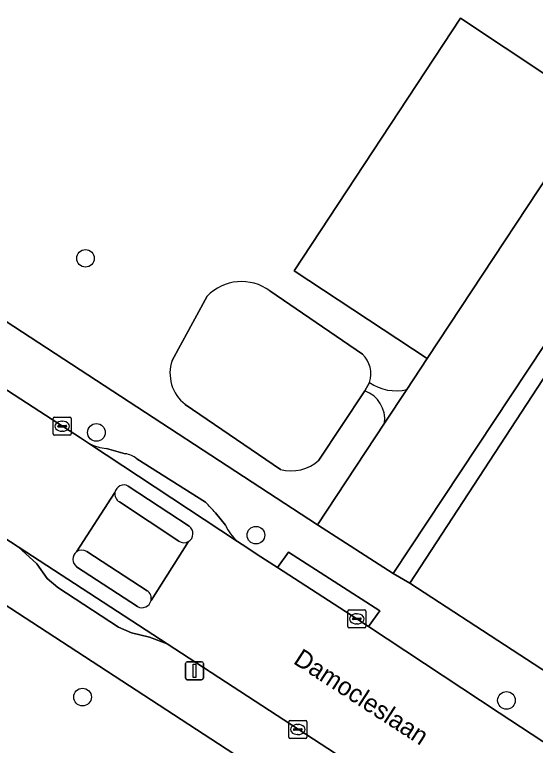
# Model space of a CAD drawing. Extents: x 162184 to 163154, y 385507 to 386516.
# Drawn here: x 162667.61 to 162696.45, y 386298.98 to 386339.47 of the extents above; entities that cross this region are included whole.
import ezdxf

# ---------------------------------------------------------------- set-up
doc = ezdxf.new("R2010")
doc.units = 0
for name, color, linetype in [('IMGEO_Boom', 7, 'Continuous'), ('IMGEO_Erf', 7, 'Continuous'), ('IMGEO_Groenvoorziening', 7, 'Continuous'), ('IMGEO_Hek', 7, 'Continuous'), ('IMGEO_Kolk', 7, 'Continuous'), ('IMGEO_Lichtmast', 7, 'Continuous'), ('IMGEO_Meer_plas_ven_vijver', 7, 'Continuous'), ('IMGEO_Openbare_ruimte_label', 7, 'Continuous'), ('IMGEO_Parkeervlak_open', 7, 'Continuous'), ('IMGEO_Rijbaan_lokaal_gesloten', 7, 'Continuous'), ('IMGEO_Rijbaan_lokaal_open', 7, 'Continuous'), ('IMGEO_Verkeerseiland_open', 7, 'Continuous'), ('IMGEO_Voetpad_gesloten', 7, 'Continuous'), ('IMGEO_Voetpad_open', 7, 'Continuous')]:
    doc.layers.add(name, color=color, linetype=linetype)

msp = doc.modelspace()

# ---------------------------------------------------------------- linework, layer by layer
at = {"layer": 'IMGEO_Boom'}
for centre in [(162671.533, 386325.969), (162672.137, 386316.32), (162680.972, 386310.628), (162671.369, 386301.658), (162694.849, 386301.472)]:
    msp.add_circle(centre, 0.489, dxfattribs=at)
at = {"layer": 'IMGEO_Erf'}
msp.add_lwpolyline([(162732.367, 386361.489), (162726.815, 386365.179), (162725.455, 386363.095), (162689.488, 386307.968), (162695.171, 386304.265), (162697.61, 386302.685), (162711.738, 386293.458), (162766.229, 386257.869), (162771.924, 386254.15), (162776.446, 386251.199), (162778.287, 386250), (162805.125, 386232.524)], dxfattribs=at)
at = {"layer": 'IMGEO_Groenvoorziening'}
for points in [[(162689.334, 386318.704), (162690.464, 386320.42), (162683.085, 386325.273), (162692.311, 386339.28), (162699.66, 386334.379), (162712.947, 386354.427), (162705.614, 386359.348), (162707.276, 386361.789), (162712.993, 386357.98), (162720.56, 386369.335), (162716.092, 386372.304), (162714.9, 386373.096), (162715.179, 386373.511)], [(162640.264, 386339.786), (162655.308, 386330.194), (162684.39, 386311.194), (162688.102, 386316.833)], [(162676.329, 386320.307), (162678.265, 386323.866)], [(162681.75, 386324.159), (162686.871, 386320.653)], [(162687.002, 386318.626), (162684.465, 386314.779)], [(162682.333, 386314.268), (162677.051, 386317.878)], [(162659.773, 386308.026), (162657.12, 386299.333), (162661.604, 386297.949), (162690.052, 386289.172), (162691.308, 386290.98), (162663.186, 386309.305)]]:
    msp.add_lwpolyline(points, dxfattribs=at)
msp.add_lwpolyline([(162725.455, 386363.095), (162724.922, 386363.449), (162688.572, 386308.509), (162689.488, 386307.968)], close=True, dxfattribs=at)
for centre, radius, start, end in [((162680.173, 386322.044), 2.638, 53.2956, 136.3161), ((162685.822, 386319.557), 1.517, 342.1491, 46.2513), ((162678.398, 386319.6), 2.186, 161.1345, 231.9737), ((162688.721, 386321.145), 2.516, 234.6588, 284.0885), ((162686.408, 386317.028), 1.705, 353.4334, 69.6245), ((162682.927, 386316.493), 2.303, 255.0533, 311.9036)]:
    msp.add_arc(centre, radius, start, end, dxfattribs=at)
at = {"layer": 'IMGEO_Hek'}
msp.add_lwpolyline([(162689.488, 386307.968), (162725.455, 386363.095)], dxfattribs=at)
at = {"layer": 'IMGEO_Kolk'}
for p, q in [((162669.743, 386316.238), (162669.743, 386317.09)), ((162669.818, 386317.164), (162670.67, 386317.164)), ((162670.744, 386317.09), (162670.744, 386316.238)), ((162670.002, 386316.658), (162670.002, 386316.67)), ((162670.44, 386316.621), (162670.042, 386316.621)), ((162670.045, 386316.707), (162670.443, 386316.707)), ((162670.231, 386316.944), (162670.256, 386316.944)), ((162670.486, 386316.67), (162670.486, 386316.658)), ((162670.67, 386316.164), (162669.818, 386316.164)), ((162670.254, 386316.384), (162670.229, 386316.384)), ((162686.138, 386306.489), (162686.99, 386306.489)), ((162686.063, 386305.563), (162686.063, 386306.415)), ((162686.365, 386306.032), (162686.763, 386306.032)), ((162686.551, 386306.269), (162686.576, 386306.269)), ((162687.064, 386306.415), (162687.064, 386305.563)), ((162686.322, 386305.983), (162686.322, 386305.995)), ((162686.76, 386305.946), (162686.362, 386305.946)), ((162686.574, 386305.709), (162686.549, 386305.709)), ((162686.806, 386305.995), (162686.806, 386305.983)), ((162686.99, 386305.489), (162686.138, 386305.489)), ((162682.865, 386300.36), (162683.717, 386300.36)), ((162682.79, 386299.434), (162682.79, 386300.286)), ((162683.278, 386300.14), (162683.303, 386300.14)), ((162683.791, 386300.286), (162683.791, 386299.434)), ((162683.049, 386299.854), (162683.049, 386299.866)), ((162683.487, 386299.817), (162683.089, 386299.817)), ((162683.092, 386299.903), (162683.49, 386299.903)), ((162683.301, 386299.58), (162683.276, 386299.58)), ((162683.533, 386299.866), (162683.533, 386299.854)), ((162683.717, 386299.36), (162682.865, 386299.36))]:
    msp.add_line(p, q, dxfattribs=at)
for points in [[(162669.743, 386316.238), (162669.743, 386317.09)], [(162669.818, 386317.164), (162670.67, 386317.164)], [(162670.744, 386317.09), (162670.744, 386316.238)], [(162670.67, 386316.164), (162669.818, 386316.164)], [(162686.138, 386306.489), (162686.99, 386306.489)], [(162686.063, 386305.563), (162686.063, 386306.415)], [(162687.064, 386306.415), (162687.064, 386305.563)], [(162686.99, 386305.489), (162686.138, 386305.489)], [(162682.865, 386300.36), (162683.717, 386300.36)], [(162682.79, 386299.434), (162682.79, 386300.286)], [(162683.791, 386300.286), (162683.791, 386299.434)], [(162683.717, 386299.36), (162682.865, 386299.36)]]:
    msp.add_lwpolyline(points, dxfattribs=at)
for centre, radius, start, end in [((162669.82, 386317.088), 0.0765, 91.552, 178.448), ((162669.82, 386317.088), 0.0765, 91.552, 178.448), ((162670.668, 386317.088), 0.0765, 1.552, 88.448), ((162670.668, 386317.088), 0.0765, 1.552, 88.448), ((162670.042, 386316.667), 0.0403, 85.8775, 175.7526), ((162670.039, 386316.657), 0.0366, 178.938, 274.7102), ((162670.443, 386316.664), 0.043, 264.8664, 352.4533), ((162670.447, 386316.669), 0.0386, 1.7309, 96.639), ((162669.82, 386316.24), 0.0765, 181.552, 268.448), ((162669.82, 386316.24), 0.0765, 181.552, 268.448), ((162670.668, 386316.24), 0.0765, 271.552, 358.448), ((162670.668, 386316.24), 0.0765, 271.552, 358.448), ((162686.14, 386306.413), 0.0765, 91.552, 178.448), ((162686.14, 386306.413), 0.0765, 91.552, 178.448), ((162686.988, 386306.413), 0.0765, 1.552, 88.448), ((162686.988, 386306.413), 0.0765, 1.552, 88.448), ((162686.362, 386305.992), 0.0403, 85.8775, 175.7526), ((162686.767, 386305.994), 0.0386, 1.7309, 96.639), ((162686.359, 386305.982), 0.0366, 178.938, 274.7102), ((162686.763, 386305.989), 0.043, 264.8664, 352.4533), ((162686.14, 386305.565), 0.0765, 181.552, 268.448), ((162686.14, 386305.565), 0.0765, 181.552, 268.448), ((162686.988, 386305.565), 0.0765, 271.552, 358.448), ((162686.988, 386305.565), 0.0765, 271.552, 358.448), ((162682.867, 386300.284), 0.0765, 91.552, 178.448), ((162682.867, 386300.284), 0.0765, 91.552, 178.448), ((162683.715, 386300.284), 0.0765, 1.552, 88.448), ((162683.715, 386300.284), 0.0765, 1.552, 88.448), ((162683.089, 386299.863), 0.0403, 85.8775, 175.7526), ((162683.086, 386299.853), 0.0366, 178.938, 274.7102), ((162683.49, 386299.86), 0.043, 264.8664, 352.4533), ((162683.494, 386299.865), 0.0386, 1.7309, 96.639), ((162682.867, 386299.436), 0.0765, 181.552, 268.448), ((162682.867, 386299.436), 0.0765, 181.552, 268.448), ((162683.715, 386299.436), 0.0765, 271.552, 358.448), ((162683.715, 386299.436), 0.0765, 271.552, 358.448)]:
    msp.add_arc(centre, radius, start, end, dxfattribs=at)
for centre, major_axis, ratio, start_param, end_param in [((162670.23, 386316.664), (-0.387, 0.002), 0.722429, 4.712389, 7.853982), ((162670.255, 386316.664), (-0.39, 0.002), 0.717154, 1.570796, 4.712389), ((162686.55, 386305.989), (-0.387, 0.002), 0.722429, 4.712389, 7.853982), ((162686.575, 386305.989), (-0.39, 0.002), 0.717154, 1.570796, 4.712389), ((162683.277, 386299.86), (-0.387, 0.002), 0.722429, 4.712389, 7.853982), ((162683.302, 386299.86), (-0.39, 0.002), 0.717154, 1.570796, 4.712389)]:
    msp.add_ellipse(centre, major_axis=major_axis, ratio=ratio, start_param=start_param, end_param=end_param, dxfattribs=at)
at = {"layer": 'IMGEO_Lichtmast'}
for p, q in [((162677.171, 386303.611), (162677.961, 386303.611)), ((162677.961, 386303.611), (162677.171, 386303.611)), ((162677.071, 386302.711), (162677.071, 386303.511)), ((162677.071, 386303.511), (162677.071, 386302.711)), ((162678.061, 386303.511), (162678.061, 386302.711)), ((162678.061, 386302.711), (162678.061, 386303.511)), ((162677.961, 386302.611), (162677.171, 386302.611)), ((162677.171, 386302.611), (162677.961, 386302.611))]:
    msp.add_line(p, q, dxfattribs=at)
msp.add_lwpolyline([(162677.491, 386303.486), (162677.641, 386303.486), (162677.641, 386302.736), (162677.491, 386302.736), (162677.491, 386303.486)], dxfattribs=at)
for centre, start, end in [((162677.171, 386303.511), 90, 180), ((162677.171, 386303.511), 90, 180), ((162677.961, 386303.511), 0, 90), ((162677.961, 386303.511), 360, 90), ((162677.171, 386302.711), 180, 270), ((162677.171, 386302.711), 180, 270), ((162677.961, 386302.711), 270, 0), ((162677.961, 386302.711), 270, 0)]:
    msp.add_arc(centre, 0.1, start, end, dxfattribs=at)
at = {"layer": 'IMGEO_Meer_plas_ven_vijver'}
for points in [[(162678.265, 386323.866), (162676.329, 386320.307)], [(162686.871, 386320.653), (162681.75, 386324.159)], [(162687.002, 386318.626), (162687.266, 386319.092)], [(162684.465, 386314.779), (162687.002, 386318.626)], [(162677.051, 386317.878), (162682.333, 386314.268)]]:
    msp.add_lwpolyline(points, dxfattribs=at)
for centre, radius, start, end in [((162680.173, 386322.044), 2.638, 53.2956, 136.3161), ((162685.822, 386319.557), 1.517, 342.1491, 46.2513), ((162678.398, 386319.6), 2.186, 161.1345, 231.9737), ((162682.927, 386316.493), 2.303, 255.0533, 311.9036)]:
    msp.add_arc(centre, radius, start, end, dxfattribs=at)
at = {"layer": 'IMGEO_Parkeervlak_open'}
msp.add_lwpolyline([(162699.66, 386334.379), (162692.311, 386339.28), (162683.085, 386325.273), (162690.464, 386320.42)], close=True, dxfattribs=at)
at = {"layer": 'IMGEO_Rijbaan_lokaal_gesloten'}
for points in [[(162702.823, 386295.273), (162694.436, 386300.775), (162687.215, 386305.558), (162686.564, 386305.989), (162682.166, 386308.827), (162681.036, 386309.556), (162680.468, 386309.941), (162679.959, 386310.277), (162671.746, 386315.696), (162671.257, 386316.019), (162669.691, 386317.045), (162650.981, 386329.18), (162644.111, 386333.677), (162640.381, 386327.933), (162647.775, 386323.092), (162651.022, 386320.911), (162667.801, 386309.976), (162676.05, 386304.6), (162729.502, 386269.766), (162744.525, 386259.941), (162759.763, 386250), (162786.38, 386232.664), (162789.668, 386230.538)], [(162673.898, 386313.346), (162677.282, 386311.121)], [(162671.035, 386309.7), (162673.165, 386312.996)], [(162677.24, 386310.277), (162675.165, 386307)], [(162674.408, 386306.675), (162671.043, 386308.876)]]:
    msp.add_lwpolyline(points, dxfattribs=at)
for centre, radius, start, end in [((162673.658, 386312.907), 0.501, 61.3016, 169.7464), ((162676.98, 386310.713), 0.507, 300.7648, 53.5375), ((162671.341, 386309.291), 0.511, 126.7649, 234.3476), ((162674.665, 386307.12), 0.514, 239.957, 346.5132)]:
    msp.add_arc(centre, radius, start, end, dxfattribs=at)
at = {"layer": 'IMGEO_Rijbaan_lokaal_open'}
for points in [[(162736.027, 386363.7), (162723.67, 386372.016), (162718.405, 386375.559), (162717.133, 386376.415), (162715.179, 386373.511), (162714.9, 386373.096), (162716.092, 386372.304), (162720.56, 386369.335), (162712.993, 386357.98), (162707.276, 386361.789), (162705.614, 386359.348), (162712.947, 386354.427), (162699.66, 386334.379), (162690.464, 386320.42), (162689.334, 386318.704), (162688.102, 386316.833), (162684.39, 386311.194), (162688.572, 386308.509), (162724.922, 386363.449), (162725.455, 386363.095), (162726.815, 386365.179), (162732.367, 386361.489)], [(162673.165, 386312.996), (162671.035, 386309.7)], [(162676.695, 386310.294), (162673.412, 386312.471)], [(162675.165, 386307), (162677.24, 386310.277)], [(162671.601, 386309.73), (162674.949, 386307.548)]]:
    msp.add_lwpolyline(points, dxfattribs=at)
for centre, radius, start, end in [((162673.659, 386312.908), 0.502, 169.8717, 240.52), ((162676.981, 386310.713), 0.507, 235.6846, 300.7421), ((162671.34, 386309.292), 0.509, 59.2382, 126.8299), ((162674.664, 386307.119), 0.515, 346.6483, 56.3766)]:
    msp.add_arc(centre, radius, start, end, dxfattribs=at)
at = {"layer": 'IMGEO_Verkeerseiland_open'}
for points in [[(162671.746, 386315.696), (162679.959, 386310.277)], [(162673.733, 386315.14), (162672.696, 386315.426)], [(162678.181, 386312.462), (162674.381, 386314.859)], [(162677.282, 386311.121), (162673.898, 386313.346)], [(162673.412, 386312.471), (162676.695, 386310.294)], [(162679.288, 386311.188), (162678.73, 386311.867)], [(162674.949, 386307.548), (162671.601, 386309.73)], [(162671.043, 386308.876), (162674.408, 386306.675)]]:
    msp.add_lwpolyline(points, dxfattribs=at)
msp.add_lwpolyline([(162675.07, 386304.977), (162676.05, 386304.6), (162667.801, 386309.976), (162668.834, 386309.047), (162669.416, 386308.234), (162670.002, 386307.721), (162673.36, 386305.528), (162674.076, 386305.206)], close=True, dxfattribs=at)
for centre, radius, start, end in [((162672.918, 386318.015), 2.598, 243.1789, 265.0897), ((162673.58, 386313.899), 1.251, 50.1567, 82.9562), ((162673.658, 386312.907), 0.501, 61.3016, 169.7464), ((162673.659, 386312.908), 0.502, 169.8717, 240.52), ((162669.809, 386304.187), 11.771, 40.7267, 44.668), ((162676.98, 386310.713), 0.507, 300.7648, 53.5375), ((162681.568, 386312.165), 2.481, 203.1927, 229.5545), ((162676.981, 386310.713), 0.507, 235.6846, 300.7421), ((162671.341, 386309.291), 0.511, 126.7649, 234.3476), ((162671.34, 386309.292), 0.509, 59.2382, 126.8299), ((162674.664, 386307.119), 0.515, 346.6483, 56.3766), ((162674.665, 386307.12), 0.514, 239.957, 346.5132)]:
    msp.add_arc(centre, radius, start, end, dxfattribs=at)
at = {"layer": 'IMGEO_Voetpad_gesloten'}
msp.add_lwpolyline([(162682.166, 386308.827), (162686.564, 386305.989), (162687.215, 386305.558), (162687.831, 386306.442), (162682.768, 386309.689)], close=True, dxfattribs=at)
at = {"layer": 'IMGEO_Voetpad_open'}
for points in [[(162697.61, 386302.685), (162695.171, 386304.265), (162689.488, 386307.968), (162688.572, 386308.509), (162684.39, 386311.194), (162655.308, 386330.194), (162640.264, 386339.786)], [(162639.562, 386336.726), (162644.111, 386333.677), (162650.981, 386329.18), (162669.691, 386317.045), (162671.257, 386316.019), (162671.746, 386315.696)], [(162729.502, 386269.766), (162676.05, 386304.6), (162675.07, 386304.977), (162674.076, 386305.206), (162673.36, 386305.528), (162670.002, 386307.721), (162669.416, 386308.234), (162668.834, 386309.047), (162667.801, 386309.976), (162651.022, 386320.911), (162647.775, 386323.092), (162640.381, 386327.933), (162639.525, 386328.477)], [(162687.266, 386319.092), (162687.002, 386318.626)], [(162688.102, 386316.833), (162689.334, 386318.704)], [(162672.696, 386315.426), (162673.733, 386315.14)], [(162674.381, 386314.859), (162678.181, 386312.462)], [(162678.73, 386311.867), (162679.288, 386311.188)], [(162679.959, 386310.277), (162680.468, 386309.941), (162681.036, 386309.556), (162682.166, 386308.827), (162682.768, 386309.689), (162687.831, 386306.442), (162687.215, 386305.558), (162694.436, 386300.775), (162702.823, 386295.273)], [(162663.186, 386309.305), (162691.308, 386290.98)]]:
    msp.add_lwpolyline(points, dxfattribs=at)
for centre, radius, start, end in [((162688.721, 386321.145), 2.516, 234.6588, 284.0885), ((162686.408, 386317.028), 1.705, 353.4334, 69.6245), ((162672.918, 386318.015), 2.598, 243.1789, 265.0897), ((162673.58, 386313.899), 1.251, 50.1567, 82.9562), ((162669.809, 386304.187), 11.771, 40.7267, 44.668), ((162681.568, 386312.165), 2.481, 203.1927, 229.5545)]:
    msp.add_arc(centre, radius, start, end, dxfattribs=at)

# ---------------------------------------------------------------- texts
at = {"layer": 'IMGEO_Openbare_ruimte_label'}
msp.add_text('Damocleslaan', height=1, rotation=327.041, dxfattribs=at).set_placement((162682.989, 386303.553))

doc.saveas('drawing.dxf')
